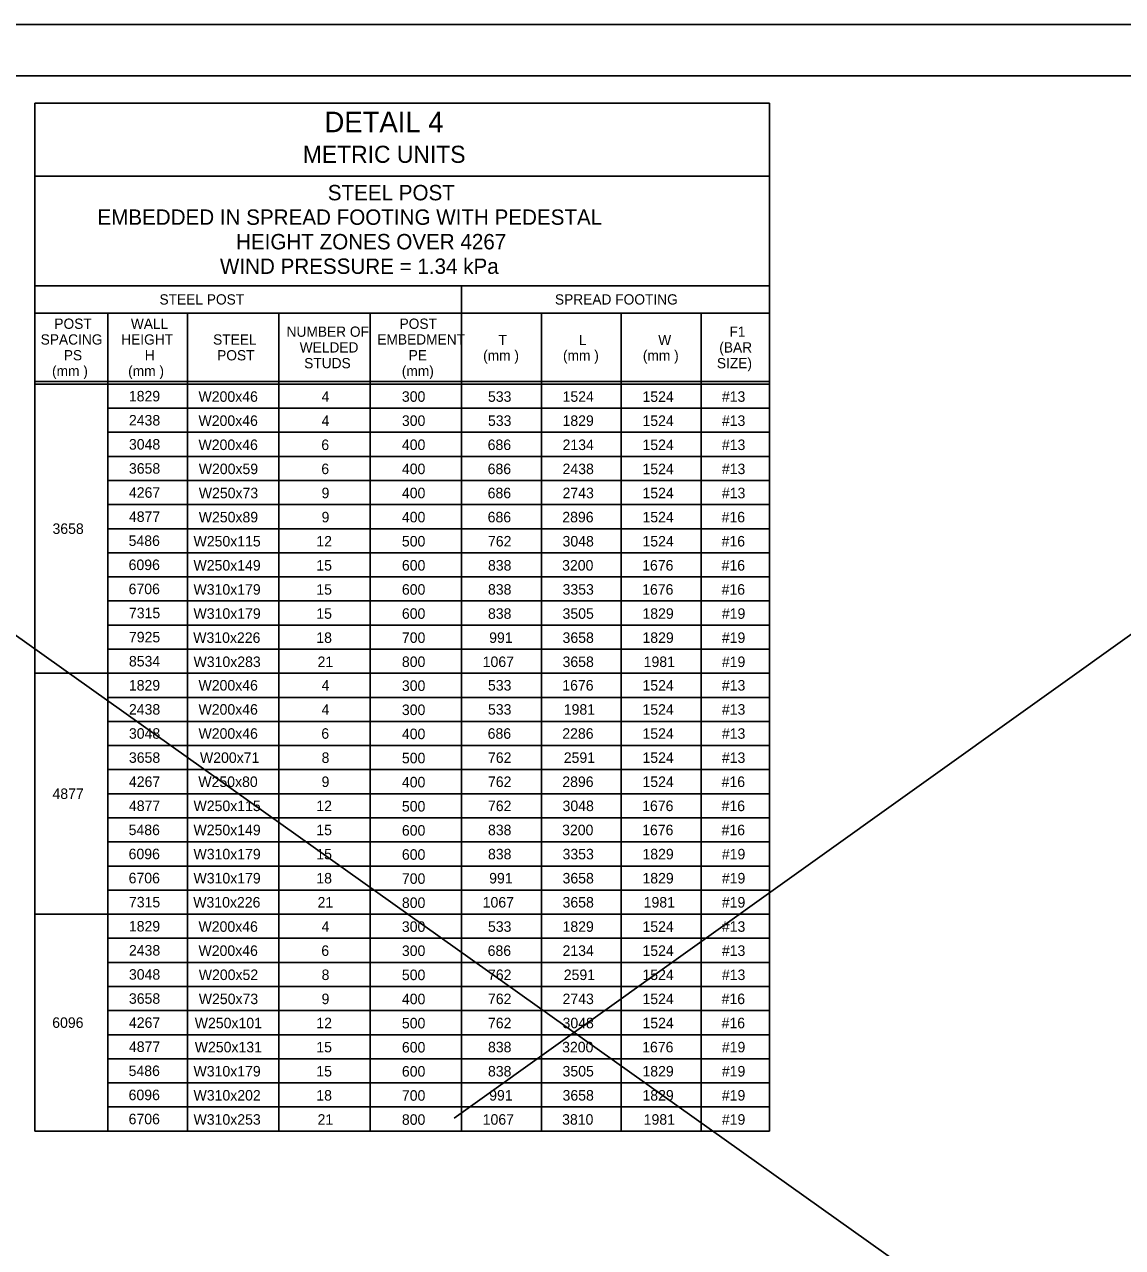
# Model space of a CAD drawing. Extents: x 3475 to 6558, y -3780 to 1166.
# Drawn here: x 5709 to 6029.8, y -2161.7 to -1804.3 of the extents above; entities that cross this region are included whole.
import ezdxf

# ---------------------------------------------------------------- set-up
doc = ezdxf.new("R2010")
doc.units = 0
for name, color, linetype in [('1', 7, 'Continuous'), ('2', 7, 'Continuous'), ('PLT-BNDY', 7, 'Continuous')]:
    doc.layers.add(name, color=color, linetype=linetype)

msp = doc.modelspace()

# ---------------------------------------------------------------- linework, layer by layer
at = {"layer": '1'}
for p, q in [((5475.33, -1818.42), (6270.57, -2383.94)), ((6264.9, -1816.14), (5834.53, -2123.87)), ((5712, -1827.3), (5712, -2127.63)), ((5926.67, -1827.3), (5712, -1827.3)), ((5926.67, -1827.3), (5926.67, -2127.63)), ((5926.67, -1848.64), (5712, -1848.64)), ((5712, -1880.64), (5926.67, -1880.64)), ((5836.67, -1880.64), (5836.67, -2127.63)), ((5712, -1888.64), (5780, -1888.64)), ((5712, -1888.64), (5926.67, -1888.64)), ((5733.34, -2127.63), (5733.34, -1888.64)), ((5756.67, -1888.64), (5756.67, -2127.63)), ((5783.34, -1888.64), (5783.34, -2127.63)), ((5810, -1888.64), (5810, -2127.63)), ((5860, -1888.64), (5860, -2127.63)), ((5883.34, -1888.64), (5883.34, -2127.63)), ((5906.67, -1888.64), (5906.67, -2127.63)), ((5712, -1908.64), (5926.67, -1908.64)), ((5712, -1909.39), (5926.67, -1909.39)), ((5733.34, -1916.43), (5926.67, -1916.43)), ((5733.34, -1923.47), (5926.67, -1923.47)), ((5733.34, -1930.51), (5926.67, -1930.51)), ((5733.34, -1937.55), (5926.67, -1937.55)), ((5733.34, -1944.59), (5926.67, -1944.59)), ((5733.34, -1951.63), (5926.67, -1951.63)), ((5733.34, -1958.67), (5926.67, -1958.67)), ((5733.34, -1965.71), (5926.67, -1965.71)), ((5733.34, -1972.75), (5926.67, -1972.75)), ((5733.34, -1979.79), (5926.67, -1979.79)), ((5733.34, -1986.83), (5926.67, -1986.83)), ((5712, -1993.87), (5926.67, -1993.87)), ((5733.34, -2000.91), (5926.67, -2000.91)), ((5733.34, -2007.95), (5926.67, -2007.95)), ((5733.34, -2014.99), (5926.67, -2014.99)), ((5733.34, -2022.03), (5926.67, -2022.03)), ((5733.34, -2029.07), (5926.67, -2029.07)), ((5733.34, -2036.11), (5926.67, -2036.11)), ((5733.34, -2043.15), (5926.67, -2043.15)), ((5733.34, -2050.19), (5926.67, -2050.19)), ((5733.34, -2057.23), (5926.67, -2057.23)), ((5712, -2064.27), (5926.67, -2064.27)), ((5733.34, -2071.31), (5926.67, -2071.31)), ((5733.34, -2078.35), (5926.67, -2078.35)), ((5733.34, -2085.39), (5926.67, -2085.39)), ((5733.34, -2092.43), (5926.67, -2092.43)), ((5733.34, -2099.47), (5926.67, -2099.47)), ((5733.34, -2106.51), (5926.67, -2106.51)), ((5733.34, -2113.55), (5926.67, -2113.55)), ((5733.34, -2120.59), (5926.67, -2120.59)), ((5712, -2127.63), (5926.67, -2127.63))]:
    msp.add_line(p, q, dxfattribs=at)
at = {"layer": '2'}
msp.add_line((5483.34, -1819.31), (6269.34, -1819.31), dxfattribs=at)
at = {"layer": 'PLT-BNDY'}
msp.add_lwpolyline([(5443.34, -1804.31), (6284.34, -1804.31), (6284.34, -2398.31), (5443.34, -2398.31)], close=True, dxfattribs=at)

# ---------------------------------------------------------------- texts
at = {"layer": '1'}
for s, height, p in [('DETAIL 4', 6, (5796.64, -1835.79)), ('METRIC UNITS', 5.0001, (5790.3, -1844.74)), ('STEEL POST', 4.5, (5797.6, -1855.69)), ('EMBEDDED IN SPREAD FOOTING WITH PEDESTAL', 4.5001, (5730.31, -1862.85)), ('HEIGHT ZONES OVER 4267', 4.5001, (5770.81, -1870.02)), ('WIND PRESSURE = 1.34 kPa', 4.5001, (5766.1, -1877.19)), ('STEEL POST', 3, (5748.44, -1886.14)), ('SPREAD FOOTING', 3, (5863.96, -1886.14)), ('POST', 3, (5717.73, -1893.24)), ('WALL', 3, (5740.08, -1893.24)), ('POST', 3, (5818.57, -1893.24)), ('NUMBER OF', 3, (5785.56, -1895.56)), ('F1', 3, (5914.93, -1895.56)), ('SPACING', 3, (5713.73, -1897.84)), ('HEIGHT', 3, (5737.26, -1897.84)), ('STEEL', 3, (5764.1, -1897.86)), ('WELDED', 3, (5789.4, -1900.16)), ('EMBEDMENT', 3, (5812.07, -1897.84)), ('T', 3, (5847.48, -1898)), ('L', 3, (5870.94, -1898)), ('W', 3, (5894.14, -1898)), ('(BAR', 3, (5911.96, -1900.16)), ('PS', 3, (5720.49, -1902.44)), ('H', 3, (5744.13, -1902.44)), ('POST', 3, (5765.28, -1902.46)), ('PE', 3, (5821.24, -1902.44)), ('(mm )', 3, (5842.98, -1902.5)), ('(mm )', 3, (5866.31, -1902.5)), ('(mm )', 3, (5889.64, -1902.5)), ('(mm )', 3, (5717.06, -1907.04)), ('(mm )', 3, (5739.29, -1907.04)), ('STUDS', 3, (5790.71, -1904.76)), ('(mm)', 3, (5819.23, -1907.04)), ('SIZE)', 3, (5911.27, -1904.76)), ('1829', 3.07, (5739.5, -1914.44)), ('W200x46', 3.07, (5759.84, -1914.56)), ('4', 3.07, (5795.8, -1914.56)), ('300', 3.07, (5819.26, -1914.55)), ('533', 3.07, (5844.4, -1914.56)), ('1524', 3.07, (5866.19, -1914.56)), ('1524', 3.07, (5889.53, -1914.58)), ('#13', 3.07, (5912.73, -1914.56)), ('2438', 3.07, (5739.52, -1921.48)), ('W200x46', 3.07, (5759.84, -1921.6)), ('4', 3.07, (5795.8, -1921.6)), ('300', 3.07, (5819.26, -1921.6)), ('533', 3.07, (5844.4, -1921.6)), ('1829', 3.07, (5866.18, -1921.6)), ('1524', 3.07, (5889.53, -1921.62)), ('#13', 3.07, (5912.73, -1921.6)), ('3048', 3.07, (5739.52, -1928.52)), ('W200x46', 3.07, (5759.84, -1928.65)), ('6', 3.07, (5795.72, -1928.65)), ('400', 3.07, (5819.26, -1928.64)), ('686', 3.07, (5844.31, -1928.65)), ('2134', 3.07, (5866.19, -1928.65)), ('1524', 3.07, (5889.53, -1928.66)), ('#13', 3.07, (5912.73, -1928.65)), ('3658', 3.07, (5739.52, -1935.56)), ('W200x59', 3.07, (5759.91, -1935.69)), ('6', 3.07, (5795.72, -1935.69)), ('400', 3.07, (5819.26, -1935.69)), ('686', 3.07, (5844.31, -1935.69)), ('2438', 3.07, (5866.19, -1935.69)), ('1524', 3.07, (5889.53, -1935.7)), ('#13', 3.07, (5912.73, -1935.69)), ('4267', 3.07, (5739.52, -1942.6)), ('W250x73', 3.07, (5759.92, -1942.74)), ('9', 3.07, (5795.79, -1942.74)), ('400', 3.07, (5819.26, -1942.73)), ('686', 3.07, (5844.31, -1942.74)), ('2743', 3.07, (5866.19, -1942.74)), ('1524', 3.07, (5889.53, -1942.74)), ('#13', 3.07, (5912.73, -1942.74)), ('4877', 3.07, (5739.52, -1949.64)), ('W250x89', 3.07, (5759.91, -1949.78)), ('9', 3.07, (5795.79, -1949.78)), ('400', 3.07, (5819.26, -1949.78)), ('686', 3.07, (5844.31, -1949.78)), ('2896', 3.07, (5866.11, -1949.78)), ('1524', 3.07, (5889.53, -1949.78)), ('#16', 3.07, (5912.65, -1949.78)), ('3658', 3.07, (5717.19, -1953.16)), ('5486', 3.07, (5739.43, -1956.68)), ('W250x115', 3.07, (5758.39, -1956.83)), ('12', 3.07, (5794.26, -1956.83)), ('500', 3.07, (5819.26, -1956.83)), ('762', 3.07, (5844.4, -1956.83)), ('3048', 3.07, (5866.19, -1956.83)), ('1524', 3.07, (5889.53, -1956.83)), ('#16', 3.07, (5912.65, -1956.83)), ('6096', 3.07, (5739.43, -1963.72)), ('W250x149', 3.07, (5758.38, -1963.87)), ('15', 3.07, (5794.26, -1963.87)), ('600', 3.07, (5819.26, -1963.87)), ('838', 3.07, (5844.4, -1963.87)), ('3200', 3.07, (5866.06, -1963.87)), ('1676', 3.07, (5889.44, -1963.87)), ('#16', 3.07, (5912.65, -1963.87)), ('6706', 3.07, (5739.43, -1970.76)), ('W310x179', 3.07, (5758.38, -1970.91)), ('15', 3.07, (5794.26, -1970.91)), ('600', 3.07, (5819.26, -1970.92)), ('838', 3.07, (5844.4, -1970.91)), ('3353', 3.07, (5866.19, -1970.91)), ('1676', 3.07, (5889.44, -1970.91)), ('#16', 3.07, (5912.65, -1970.91)), ('7315', 3.07, (5739.52, -1977.8)), ('W310x179', 3.07, (5758.38, -1977.96)), ('15', 3.07, (5794.26, -1977.96)), ('600', 3.07, (5819.26, -1977.96)), ('838', 3.07, (5844.4, -1977.96)), ('3505', 3.07, (5866.19, -1977.96)), ('1829', 3.07, (5889.52, -1977.96)), ('#19', 3.07, (5912.72, -1977.96)), ('7925', 3.07, (5739.52, -1984.84)), ('W310x226', 3.07, (5758.3, -1985)), ('18', 3.07, (5794.26, -1985)), ('700', 3.07, (5819.26, -1985)), ('991', 3.07, (5844.75, -1985)), ('3658', 3.07, (5866.19, -1985)), ('1829', 3.07, (5889.52, -1985)), ('#19', 3.07, (5912.72, -1985)), ('8534', 3.07, (5739.52, -1991.88)), ('W310x283', 3.07, (5758.39, -1992.05)), ('21', 3.07, (5794.62, -1992.05)), ('800', 3.07, (5819.26, -1992.04)), ('1067', 3.07, (5842.86, -1992.05)), ('3658', 3.07, (5866.19, -1992.05)), ('1981', 3.07, (5889.88, -1992.05)), ('#19', 3.07, (5912.72, -1992.05)), ('1829', 3.07, (5739.5, -1998.92)), ('W200x46', 3.07, (5759.84, -1998.92)), ('4', 3.07, (5795.8, -1998.92)), ('300', 3.07, (5819.26, -1999.03)), ('533', 3.07, (5844.4, -1998.92)), ('1676', 3.07, (5866.11, -1998.92)), ('1524', 3.07, (5889.53, -1998.94)), ('#13', 3.07, (5912.73, -1998.92)), ('2438', 3.07, (5739.52, -2005.96)), ('W200x46', 3.07, (5759.84, -2005.97)), ('4', 3.07, (5795.8, -2005.97)), ('300', 3.07, (5819.26, -2006.08)), ('533', 3.07, (5844.4, -2005.97)), ('1981', 3.07, (5866.54, -2005.97)), ('1524', 3.07, (5889.53, -2005.98)), ('#13', 3.07, (5912.73, -2005.97)), ('3048', 3.07, (5739.52, -2013)), ('W200x46', 3.07, (5759.84, -2013.01)), ('6', 3.07, (5795.72, -2013.01)), ('400', 3.07, (5819.26, -2013.12)), ('686', 3.07, (5844.31, -2013.01)), ('2286', 3.07, (5866.11, -2013.01)), ('1524', 3.07, (5889.53, -2013.02)), ('#13', 3.07, (5912.73, -2013.01)), ('3658', 3.07, (5739.52, -2020.04)), ('W200x71', 3.07, (5760.27, -2020.06)), ('8', 3.07, (5795.8, -2020.06)), ('500', 3.07, (5819.26, -2020.17)), ('762', 3.07, (5844.4, -2020.06)), ('2591', 3.07, (5866.54, -2020.06)), ('1524', 3.07, (5889.53, -2020.06)), ('#13', 3.07, (5912.73, -2020.06)), ('4267', 3.07, (5739.52, -2027.08)), ('W250x80', 3.07, (5759.79, -2027.1)), ('9', 3.07, (5795.79, -2027.1)), ('400', 3.07, (5819.26, -2027.21)), ('762', 3.07, (5844.4, -2027.1)), ('2896', 3.07, (5866.11, -2027.1)), ('1524', 3.07, (5889.53, -2027.1)), ('#16', 3.07, (5912.65, -2027.1)), ('4877', 3.07, (5717.19, -2030.6)), ('4877', 3.07, (5739.52, -2034.12)), ('W250x115', 3.07, (5758.39, -2034.15)), ('12', 3.07, (5794.26, -2034.15)), ('500', 3.07, (5819.26, -2034.27)), ('762', 3.07, (5844.4, -2034.15)), ('3048', 3.07, (5866.19, -2034.15)), ('1676', 3.07, (5889.44, -2034.15)), ('#16', 3.07, (5912.65, -2034.15)), ('5486', 3.07, (5739.43, -2041.16)), ('W250x149', 3.07, (5758.38, -2041.19)), ('15', 3.07, (5794.26, -2041.19)), ('600', 3.07, (5819.26, -2041.32)), ('838', 3.07, (5844.4, -2041.19)), ('3200', 3.07, (5866.06, -2041.19)), ('1676', 3.07, (5889.44, -2041.19)), ('#16', 3.07, (5912.65, -2041.19)), ('6096', 3.07, (5739.43, -2048.2)), ('W310x179', 3.07, (5758.38, -2048.24)), ('15', 3.07, (5794.26, -2048.24)), ('600', 3.07, (5819.26, -2048.36)), ('838', 3.07, (5844.4, -2048.24)), ('3353', 3.07, (5866.19, -2048.24)), ('1829', 3.07, (5889.52, -2048.24)), ('#19', 3.07, (5912.72, -2048.24)), ('6706', 3.07, (5739.43, -2055.24)), ('W310x179', 3.07, (5758.38, -2055.28)), ('18', 3.07, (5794.26, -2055.28)), ('700', 3.07, (5819.26, -2055.4)), ('991', 3.07, (5844.75, -2055.28)), ('3658', 3.07, (5866.19, -2055.28)), ('1829', 3.07, (5889.52, -2055.28)), ('#19', 3.07, (5912.72, -2055.28)), ('7315', 3.07, (5739.52, -2062.28)), ('W310x226', 3.07, (5758.3, -2062.32)), ('21', 3.07, (5794.62, -2062.32)), ('800', 3.07, (5819.26, -2062.44)), ('1067', 3.07, (5842.86, -2062.32)), ('3658', 3.07, (5866.19, -2062.32)), ('1981', 3.07, (5889.88, -2062.32)), ('#19', 3.07, (5912.72, -2062.32)), ('1829', 3.07, (5739.5, -2069.32)), ('W200x46', 3.07, (5759.84, -2069.41)), ('4', 3.07, (5795.8, -2069.41)), ('300', 3.07, (5819.26, -2069.43)), ('533', 3.07, (5844.4, -2069.41)), ('1829', 3.07, (5866.18, -2069.41)), ('1524', 3.07, (5889.53, -2069.42)), ('#13', 3.07, (5912.73, -2069.41)), ('2438', 3.07, (5739.52, -2076.36)), ('W200x46', 3.07, (5759.84, -2076.45)), ('6', 3.07, (5795.72, -2076.45)), ('300', 3.07, (5819.26, -2076.48)), ('686', 3.07, (5844.31, -2076.45)), ('2134', 3.07, (5866.19, -2076.45)), ('1524', 3.07, (5889.53, -2076.46)), ('#13', 3.07, (5912.73, -2076.45)), ('3048', 3.07, (5739.52, -2083.4)), ('W200x52', 3.07, (5759.92, -2083.5)), ('8', 3.07, (5795.8, -2083.5)), ('500', 3.07, (5819.26, -2083.53)), ('762', 3.07, (5844.4, -2083.5)), ('2591', 3.07, (5866.54, -2083.5)), ('1524', 3.07, (5889.53, -2083.5)), ('#13', 3.07, (5912.73, -2083.5)), ('3658', 3.07, (5739.52, -2090.44)), ('W250x73', 3.07, (5759.92, -2090.54)), ('9', 3.07, (5795.79, -2090.54)), ('400', 3.07, (5819.26, -2090.57)), ('762', 3.07, (5844.4, -2090.54)), ('2743', 3.07, (5866.19, -2090.54)), ('1524', 3.07, (5889.53, -2090.54)), ('#16', 3.07, (5912.65, -2090.54)), ('6096', 3.07, (5717.11, -2097.48)), ('4267', 3.07, (5739.52, -2097.48)), ('W250x101', 3.07, (5758.74, -2097.59)), ('12', 3.07, (5794.26, -2097.59)), ('500', 3.07, (5819.26, -2097.63)), ('762', 3.07, (5844.4, -2097.59)), ('3048', 3.07, (5866.19, -2097.59)), ('1524', 3.07, (5889.53, -2097.59)), ('#16', 3.07, (5912.65, -2097.59)), ('4877', 3.07, (5739.52, -2104.52)), ('W250x131', 3.07, (5758.74, -2104.63)), ('15', 3.07, (5794.26, -2104.63)), ('600', 3.07, (5819.26, -2104.68)), ('838', 3.07, (5844.4, -2104.63)), ('3200', 3.07, (5866.06, -2104.63)), ('1676', 3.07, (5889.44, -2104.63)), ('#19', 3.07, (5912.72, -2104.63)), ('5486', 3.07, (5739.43, -2111.56)), ('W310x179', 3.07, (5758.38, -2111.68)), ('15', 3.07, (5794.26, -2111.68)), ('600', 3.07, (5819.26, -2111.72)), ('838', 3.07, (5844.4, -2111.68)), ('3505', 3.07, (5866.19, -2111.68)), ('1829', 3.07, (5889.52, -2111.68)), ('#19', 3.07, (5912.72, -2111.68)), ('6096', 3.07, (5739.43, -2118.6)), ('W310x202', 3.07, (5758.39, -2118.72)), ('18', 3.07, (5794.26, -2118.72)), ('700', 3.07, (5819.26, -2118.76)), ('991', 3.07, (5844.75, -2118.72)), ('3658', 3.07, (5866.19, -2118.72)), ('1829', 3.07, (5889.52, -2118.72)), ('#19', 3.07, (5912.72, -2118.72)), ('6706', 3.07, (5739.43, -2125.64)), ('W310x253', 3.07, (5758.39, -2125.77)), ('21', 3.07, (5794.62, -2125.77)), ('1067', 3.07, (5842.86, -2125.77)), ('3810', 3.07, (5866.06, -2125.77)), ('1981', 3.07, (5889.88, -2125.77)), ('#19', 3.07, (5912.72, -2125.77)), ('800', 3.07, (5819.26, -2125.8))]:
    msp.add_text(s, height=height, dxfattribs=at).set_placement(p)

doc.saveas('drawing.dxf')
